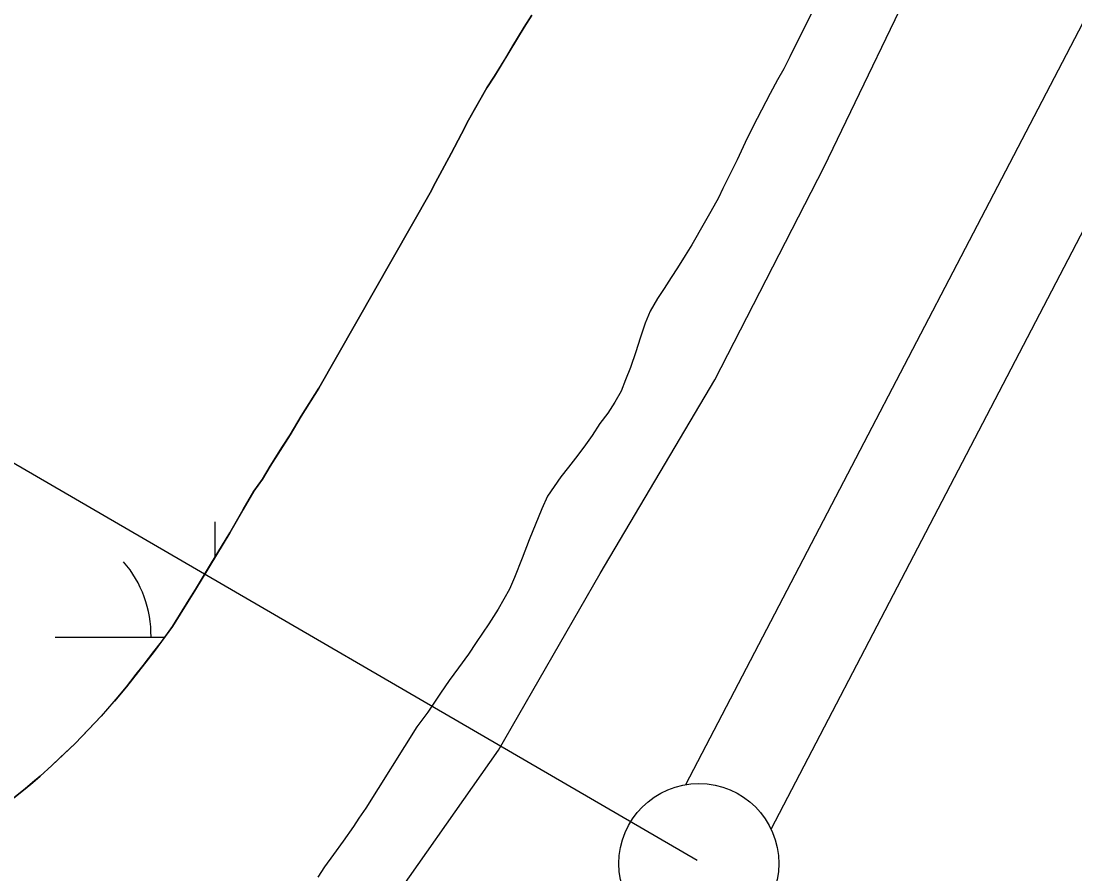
# Model space of a CAD drawing. Extents: x 3297735 to 3335592, y 670436 to 695807.
# Drawn here: x 3321502.1 to 3321831.5, y 690497.8 to 690764.1 of the extents above; entities that cross this region are included whole.
import ezdxf

# ---------------------------------------------------------------- set-up
doc = ezdxf.new("R2010")
doc.units = 0
for name, color, linetype in [('V-LEVE-TOET', 7, 'Continuous'), ('V-RIVR-EDGE', 7, 'Continuous'), ('V-RIVR-RANG', 7, 'Continuous'), ('V-SITE-VEGE', 7, 'Continuous'), ('V-SURV-LINE', 7, 'Continuous'), ('V-TOPO-SHOR', 7, 'Continuous'), ('V-WETL-SWMP', 7, 'Continuous')]:
    doc.layers.add(name, color=color, linetype=linetype)

msp = doc.modelspace()

# ---------------------------------------------------------------- linework, layer by layer
at = {"layer": 'V-LEVE-TOET'}
msp.add_lwpolyline([(3321254.1, 689997.06), (3321346.99, 690119.1), (3321391.38, 690179.73), (3321445.16, 690250.91), (3321501.85, 690330.42), (3321555.5, 690407.46), (3321612.67, 690481.47), (3321651.33, 690536.45), (3321683.1, 690591.62), (3321718.89, 690652.04), (3321753.14, 690718.63), (3321786.32, 690787.61), (3321815.74, 690839.96), (3321859.65, 690921.24), (3321895.13, 690994.4), (3321929.66, 691064.44), (3321966.1, 691140.73), (3322007.82, 691227.12), (3322048.07, 691302.46), (3322090.17, 691387.49), (3322123.68, 691456.47), (3322166.91, 691537.4)], dxfattribs=at)
at = {"layer": 'V-RIVR-EDGE'}
msp.add_spline([(3319721.91, 688607.25), (3319733.2, 688627.78), (3319739.82, 688637.46), (3319746.04, 688644.42), (3319750.72, 688655.27), (3319752.28, 688659.14), (3319762.01, 688671.92), (3319781.47, 688699.79), (3319792.76, 688716.44), (3319801.32, 688726.89), (3319810.26, 688738.11), (3319819.98, 688747.01), (3319825.43, 688754.75), (3319830.49, 688762.88), (3319835.55, 688770.63), (3319840.23, 688780.31), (3319844.52, 688791.16), (3319846.86, 688795.42), (3319851.13, 688797.35), (3319854.24, 688799.66), (3319861.24, 688808.95), (3319869.41, 688820.96), (3319874.87, 688831.03), (3319884.99, 688845.35), (3319893.93, 688856.57), (3319900.54, 688860.82), (3319908.31, 688869.72), (3319918.43, 688881.33), (3319923.49, 688889.46), (3319928.16, 688897.21), (3319932.06, 688904.95), (3319939.44, 688912.69), (3319951.5, 688924.3), (3319955, 688930.88), (3319970.57, 688952.17), (3319976.4, 688958.36), (3319980.68, 688966.5), (3319987.3, 688976.95), (3319991.2, 688986.25), (3319997.81, 688992.82), (3320004.81, 689000.56), (3320006.38, 689006.76), (3320010.27, 689012.96), (3320018.06, 689024.96), (3320025.07, 689035.8), (3320031.68, 689044.71), (3320039.46, 689054.38), (3320044.52, 689060.57), (3320057.73, 689071.4), (3320064.34, 689077.2), (3320070.17, 689082.23), (3320074.45, 689090.36), (3320085.73, 689104.68), (3320093.52, 689116.3), (3320109.84, 689130.22), (3320125, 689144.14), (3320145.59, 689159.99), (3320166.96, 689177), (3320184.06, 689191.31), (3320194.55, 689197.87), (3320205.42, 689204.44), (3320211.64, 689209.85), (3320219.42, 689219.53), (3320234.59, 689238.11), (3320241.98, 689244.68), (3320253.64, 689257.45), (3320273.09, 689279.5), (3320283.99, 689297.32), (3320297.61, 689318.61), (3320312.03, 689344.56), (3320320.21, 689360.83), (3320328.41, 689380.97), (3320333.48, 689394.53), (3320349.85, 689425.9), (3320363.1, 689453.41), (3320368.17, 689465.42), (3320370.9, 689469.67), (3320379.06, 689477.41), (3320388.4, 689489.8), (3320394.62, 689499.09), (3320395.41, 689505.29), (3320397.76, 689513.82), (3320403.21, 689520.78), (3320409.04, 689527.75), (3320417.6, 689536.65), (3320423.43, 689544.39), (3320428.49, 689552.52), (3320431.24, 689564.54), (3320432.02, 689568.03), (3320442.14, 689581.19), (3320451.87, 689595.12), (3320462.77, 689612.93), (3320469.38, 689621.06), (3320477.55, 689631.51), (3320493.51, 689653.19), (3320500.9, 689665.19), (3320506.36, 689674.1), (3320514.54, 689688.82), (3320523.5, 689705.47), (3320534.4, 689723.28), (3320539.06, 689727.15), (3320544.9, 689735.28), (3320551.13, 689744.18), (3320556.58, 689752.7), (3320560.87, 689764.32), (3320568.26, 689774), (3320574.5, 689785.23), (3320578.79, 689794.53), (3320583.07, 689802.27), (3320590.86, 689815.83), (3320602.92, 689833.25), (3320613.43, 689849.12), (3320622.79, 689866.94), (3320636.42, 689890.17), (3320646.93, 689907.21), (3320658.22, 689926.96), (3320664.85, 689940.13), (3320664.87, 689948.66), (3320667.22, 689956.02), (3320676.55, 689968.02), (3320685.11, 689978.08), (3320691.73, 689991.25), (3320701.47, 690006.35), (3320706.14, 690016.04), (3320709.66, 690026.11), (3320715.89, 690035.79), (3320728.33, 690049.33), (3320741.18, 690068.69), (3320754.02, 690086.5), (3320761.81, 690100.44), (3320770.77, 690116.32), (3320777.39, 690127.16), (3320786.73, 690139.93), (3320794.89, 690149.22), (3320800.73, 690155.41), (3320806.18, 690166.26), (3320810.47, 690174), (3320820.98, 690192.59), (3320823.74, 690207.71), (3320829.97, 690218.16), (3320840.87, 690235.59), (3320854.1, 690256.5), (3320864.22, 690271.59), (3320869.28, 690277.01), (3320870.45, 690281.27), (3320876.68, 690289.4), (3320887.57, 690302.95), (3320901.57, 690319.98), (3320912.08, 690333.52), (3320919.47, 690342.43), (3320924.52, 690348.23), (3320932.3, 690356.35), (3320941.26, 690371.46), (3320956.44, 690393.91), (3320969.67, 690415.21), (3320973.57, 690422.57), (3320982.13, 690434.96), (3320987.2, 690444.64), (3320994.21, 690457.03), (3321000.83, 690467.87), (3321008.23, 690481.04), (3321017.97, 690500.02), (3321024.59, 690511.64), (3321030.43, 690518.6), (3321035.5, 690530.22), (3321040.94, 690537.19), (3321055.35, 690559.26), (3321068.58, 690577.84), (3321078.31, 690594.1), (3321086.87, 690605.72), (3321095.82, 690616.94), (3321102.82, 690625.84), (3321107.51, 690637.85), (3321113.34, 690645.6), (3321117.63, 690655.67), (3321123.87, 690670), (3321130.5, 690682.39), (3321142.57, 690701.37), (3321156.19, 690722.28), (3321168.65, 690743.19), (3321171.38, 690749.38), (3321176.05, 690754.41), (3321177.22, 690758.29), (3321181.12, 690767.2), (3321185.79, 690774.17), (3321192.03, 690789.28), (3321204.89, 690814.45), (3321214.25, 690834.98), (3321218.93, 690845.83), (3321223.61, 690855.12), (3321229.85, 690869.85), (3321238.03, 690883.79), (3321242.33, 690899.29), (3321247.41, 690912.46), (3321254.43, 690927.96), (3321263, 690946.55), (3321269.64, 690962.82), (3321273.93, 690973.67), (3321278.23, 690986.07), (3321286.44, 691015.52), (3321288.78, 691021.72), (3321293.84, 691028.3), (3321297.35, 691034.5), (3321303.19, 691045.34), (3321306.32, 691054.64), (3321308.29, 691066.66), (3321310.63, 691073.63), (3321314.52, 691079.44), (3321318.04, 691090.29), (3321320.01, 691103.08), (3321324.31, 691115.87), (3321326.26, 691120.13), (3321332.09, 691125.16), (3321336.76, 691133.68), (3321337.17, 691140.65), (3321337.18, 691146.47), (3321338.37, 691158.49), (3321341.12, 691172.44), (3321349.71, 691192.98), (3321372.69, 691236.35), (3321389.06, 691268.5), (3321398.41, 691284.38), (3321404.65, 691298.32), (3321407.38, 691307.24), (3321407.39, 691310.73), (3321407.79, 691316.15), (3321414.41, 691325.06), (3321416.76, 691334.75), (3321417.94, 691344.05), (3321422.24, 691356.06), (3321434.34, 691385.89), (3321448.39, 691422.7), (3321456.19, 691442.46), (3321462.05, 691458.34), (3321462.85, 691466.87), (3321467.91, 691477.72), (3321474.92, 691488.17), (3321481.15, 691497.85), (3321481.54, 691500.57), (3321489.74, 691519.94), (3321499.87, 691542.02), (3321510.79, 691564.87), (3321521.69, 691581.91), (3321529.1, 691598.18), (3321538.84, 691619.09), (3321550.12, 691632.64), (3321559.06, 691640.76), (3321566.84, 691650.44), (3321566.47, 691655.48), (3321567.25, 691659.74), (3321572.7, 691664.77), (3321581.26, 691676.38), (3321584.38, 691684.91), (3321587.11, 691693.43), (3321593.35, 691706.6), (3321601.92, 691721.7), (3321610.87, 691733.32), (3321617.87, 691739.5), (3321620.99, 691748.8), (3321624.5, 691755), (3321632.28, 691766.23), (3321637.34, 691773.97), (3321638.14, 691784.44), (3321641.66, 691795.29), (3321645.96, 691809.63), (3321651.03, 691820.47), (3321653.37, 691824.35), (3321658.42, 691828.99), (3321665.02, 691832.07), (3321673.18, 691838.64), (3321680.2, 691853.75), (3321683.72, 691866.15), (3321687.24, 691878.94), (3321691.93, 691892.5), (3321697.77, 691904.12), (3321704.38, 691909.54), (3321711, 691920.77), (3321724.23, 691939.74), (3321729.68, 691949.8), (3321733.59, 691959.49), (3321746.04, 691978.85), (3321765.1, 692000.13), (3321767.83, 692005.55), (3321769.01, 692012.53), (3321772.52, 692019.89), (3321782.64, 692034.6), (3321793.52, 692045.43), (3321802.86, 692057.43), (3321811.04, 692071.76), (3321820.77, 692085.31), (3321837.5, 692109.31), (3321852.67, 692125.56), (3321856.95, 692134.47), (3321865.51, 692146.08), (3321874.07, 692158.09), (3321882.62, 692162.33), (3321885.73, 692165.42), (3321887.31, 692179.77), (3321889.66, 692189.46), (3321896.67, 692199.14), (3321906.39, 692208.81), (3321914.56, 692218.87), (3321921.95, 692230.87), (3321931.31, 692249.47), (3321940.25, 692259.91), (3321951.52, 692266.48), (3321951.14, 692271.52), (3321953.48, 692276.17), (3321960.48, 692283.13), (3321960.49, 692288.17), (3321960.5, 692292.05), (3321966.73, 692300.96), (3321976.84, 692312.95), (3321985.4, 692326.12), (3321999.02, 692342.37), (3322004.07, 692347.79), (3322006.8, 692355.15), (3322018.86, 692369.86), (3322032.48, 692387.27), (3322035.98, 692394.25), (3322046.88, 692410.89), (3322053.89, 692419.41), (3322062.45, 692431.8), (3322080.36, 692459.29), (3322099.43, 692486.77), (3322109.15, 692500.71), (3322113.45, 692513.5), (3322120.08, 692527.44), (3322124.37, 692536.35), (3322130.59, 692544.09), (3322144.19, 692555.69), (3322154.3, 692563.42), (3322157.8, 692568.07), (3322157.81, 692573.5), (3322158.99, 692580.09), (3322165.23, 692595.2), (3322169.9, 692601), (3322176.9, 692609.9), (3322181.58, 692618.04), (3322185.48, 692627.33), (3322187.82, 692635.08), (3322190.16, 692638.96), (3322199.11, 692652.12), (3322206.11, 692660.24), (3322215.05, 692669.14), (3322221.67, 692679.21), (3322228.68, 692689.66), (3322230.65, 692701.29), (3322234.15, 692707.1), (3322239.98, 692713.68), (3322240.78, 692721.82), (3322246.62, 692732.28), (3322257.13, 692747.76), (3322269.19, 692761.31), (3322281.64, 692779.5), (3322287.08, 692784.53), (3322289.82, 692793.44), (3322298.4, 692811.26), (3322311.23, 692827.9), (3322325.25, 692849.2), (3322340.82, 692872.04), (3322357.55, 692894.49), (3322366.5, 692909.98), (3322374.67, 692919.27), (3322378.18, 692925.85), (3322378.19, 692932.44), (3322378.2, 692936.32), (3322380.16, 692941.75), (3322387.16, 692950.65), (3322397.3, 692972.73), (3322404.3, 692982.41), (3322407.81, 692990.54), (3322418.32, 693006.42), (3322430.38, 693021.51), (3322439.35, 693040.49), (3322447.92, 693056.37), (3322451.06, 693071.49), (3322451.87, 693088.16), (3322455.41, 693108.32), (3322461.66, 693123.43), (3322462.07, 693131.96), (3322461.33, 693147.08), (3322471.06, 693161.02), (3322480.02, 693177.67), (3322484.71, 693192.01), (3322487.85, 693207.9), (3322490.57, 693210.61), (3322500.3, 693224.93), (3322521.3, 693248.15), (3322539.95, 693264), (3322547.34, 693272.91), (3322550.08, 693282.59), (3322550.88, 693291.9), (3322552.45, 693297.71), (3322564.89, 693311.64), (3322570.72, 693318.61), (3322576.95, 693326.74), (3322580.47, 693340.69), (3322590.2, 693351.91), (3322600.3, 693359.25), (3322603.79, 693359.25), (3322609.2, 693353.42), (3322618.52, 693357.27), (3322625.13, 693363.85), (3322634.47, 693378.56), (3322653.93, 693404.88), (3322678.44, 693438.95), (3322692.84, 693458.69), (3322701, 693465.26), (3322708.76, 693467.96), (3322714.21, 693474.54), (3322719.66, 693481.51), (3322729.79, 693501.26), (3322740.68, 693515.19), (3322746.53, 693526.81), (3322752.77, 693541.92), (3322764.43, 693554.69), (3322769.49, 693562.82), (3322774.19, 693578.71), (3322781.2, 693591.1), (3322787.42, 693598.84), (3322795.21, 693610.46), (3322799.12, 693622.47), (3322801.47, 693634.49), (3322804.6, 693643.4), (3322808.49, 693648.82), (3322813.15, 693654.23), (3322817.07, 693670.51), (3322820.98, 693684.08), (3322828, 693699.57), (3322828.79, 693704.61), (3322829.58, 693711.2), (3322831.15, 693715.46), (3322838.93, 693727.85), (3322846.35, 693746.06), (3322854.15, 693763.88), (3322858.81, 693768.14), (3322865.03, 693775.88), (3322871.27, 693789.05), (3322877.11, 693797.95), (3322877.51, 693803.38), (3322881.8, 693810.74), (3322885.32, 693822.75), (3322886.52, 693837.48), (3322887.31, 693846.79), (3322888.49, 693852.22), (3322893.57, 693866.16), (3322903.7, 693885.14), (3322914.59, 693899.85), (3322916.94, 693906.83), (3322916.96, 693914.97), (3322915.81, 693921.56), (3322917, 693934.75), (3322920.53, 693950.25), (3322928.35, 693973.5), (3322938.09, 693991.7), (3322943.16, 694004.1), (3322945.88, 694005.64), (3322947.06, 694014.95), (3322947.71, 694018)], degree=3, dxfattribs=at)
at = {"layer": 'V-RIVR-RANG'}
msp.add_line((3321713.44, 690502.03), (3320692.94, 691094.47), dxfattribs=at)
at = {"layer": 'V-SITE-VEGE'}
for points in [[(3321661.73, 690765.99), (3321659.32, 690762.2), (3321650.09, 690746.9), (3321647.68, 690743.24), (3321641.94, 690733.14), (3321639.8, 690728.85), (3321631.68, 690713.7), (3321630.01, 690710.43), (3321595.18, 690649.43), (3321589.66, 690640.7), (3321586.18, 690634.89), (3321579.93, 690625.15), (3321577.54, 690621.11), (3321574.88, 690617.31), (3321567.34, 690604.3), (3321556.66, 690586.6), (3321549.46, 690575.1), (3321543.67, 690567.24), (3321535.07, 690556.2), (3321527.19, 690547.04), (3321519.04, 690538.5)], [(3321519.04, 690538.5), (3321511.73, 690531.6), (3321508.07, 690528.28), (3321503.43, 690524.31), (3321499.39, 690521.09)]]:
    msp.add_lwpolyline(points, dxfattribs=at)
at = {"layer": 'V-SURV-LINE'}
for points in [[(3321709.9, 690525.69), (3322428.93, 691903.71)], [(3322455.53, 691889.84), (3321736.49, 690511.82)]]:
    msp.add_lwpolyline(points, dxfattribs=at)
msp.add_circle((3321713.95, 690501.04), 25, dxfattribs=at)
at = {"layer": 'V-TOPO-SHOR'}
for points in [[(3321764.87, 690798.19), (3321742.38, 690752.93), (3321740.48, 690749.15), (3321738.56, 690745.74), (3321736.17, 690741.45), (3321730.81, 690731.1), (3321728.43, 690726.19), (3321725.94, 690720.78), (3321722.96, 690714.97), (3321721.42, 690711.82), (3321720.11, 690708.93), (3321717.72, 690704.64), (3321715.57, 690700.97), (3321711.74, 690694.28), (3321709.7, 690690.87), (3321707.3, 690687.07), (3321705.25, 690684.03), (3321703.09, 690680.62), (3321701.04, 690677.46), (3321698.77, 690673.54), (3321697.11, 690669.76), (3321695.6, 690665.12), (3321694.21, 690660.85), (3321692.58, 690655.95), (3321691.05, 690652.05), (3321689.64, 690648.53), (3321687.72, 690645.12), (3321685.44, 690641.7), (3321683.02, 690638.41), (3321680.61, 690634.74), (3321677.96, 690631.07), (3321675.43, 690627.64), (3321673.25, 690624.85), (3321670.83, 690621.8), (3321666.61, 690615.72), (3321664.83, 690611.82), (3321660.95, 690602.13), (3321658.71, 690596.35), (3321656.36, 690590.31), (3321654.71, 690586.66), (3321651.24, 690580.47), (3321648.35, 690575.92), (3321644.38, 690570.1), (3321641.97, 690566.43), (3321638.83, 690562.12), (3321635.94, 690558.19), (3321633.16, 690554.26), (3321631.48, 690551.73), (3321629.19, 690548.31), (3321625.81, 690543.75), (3321609.83, 690518.33), (3321607.67, 690515.16), (3321605.98, 690512.63), (3321602.73, 690508.07), (3321599.71, 690503.89), (3321596.93, 690499.96), (3321594.89, 690496.8)], [(3321499.39, 690521.09), (3321503.43, 690524.31), (3321505.75, 690526.35), (3321508.07, 690528.28), (3321511.73, 690531.6), (3321514.29, 690534.03), (3321519.04, 690538.5), (3321523.3, 690542.96), (3321527.19, 690547.04), (3321531.32, 690551.75), (3321535.08, 690556.2), (3321538.1, 690560.13), (3321540.27, 690562.92), (3321543.66, 690567.24), (3321545.96, 690570.28), (3321549.46, 690575.1), (3321554.62, 690583.44), (3321556.66, 690586.6), (3321559.42, 690591.28), (3321561.34, 690594.44), (3321567.34, 690604.3), (3321569.49, 690607.96), (3321571.53, 690611.62), (3321574.88, 690617.31), (3321577.54, 690621.11), (3321579.93, 690625.15), (3321583.66, 690630.97), (3321586.18, 690634.89), (3321589.66, 690640.7), (3321595.18, 690649.43), (3321630.01, 690710.43), (3321631.68, 690713.7), (3321636.57, 690722.79), (3321639.8, 690728.85), (3321641.94, 690733.13), (3321644.21, 690737.17), (3321647.68, 690743.24), (3321650.09, 690746.9), (3321653.57, 690752.59), (3321655.85, 690756.38), (3321659.32, 690762.2), (3321661.73, 690765.99)]]:
    msp.add_lwpolyline(points, dxfattribs=at)
at = {"layer": 'V-WETL-SWMP'}
for p, q in [((3321661.72, 690765.99), (3321659.32, 690762.2)), ((3321659.32, 690762.2), (3321655.84, 690756.39)), ((3321655.84, 690756.39), (3321653.56, 690752.6)), ((3321653.56, 690752.6), (3321650.08, 690746.91)), ((3321650.08, 690746.91), (3321647.68, 690743.24)), ((3321647.68, 690743.24), (3321644.21, 690737.18)), ((3321644.21, 690737.18), (3321641.94, 690733.14)), ((3321641.94, 690733.14), (3321639.79, 690728.85)), ((3321639.79, 690728.85), (3321636.57, 690722.79)), ((3321636.57, 690722.79), (3321631.68, 690713.71)), ((3321631.68, 690713.71), (3321630.01, 690710.43)), ((3321630.01, 690710.43), (3321595.18, 690649.43)), ((3321595.18, 690649.43), (3321589.66, 690640.71)), ((3321589.66, 690640.71), (3321586.18, 690634.89)), ((3321586.18, 690634.89), (3321583.65, 690630.97)), ((3321583.65, 690630.97), (3321579.93, 690625.15)), ((3321579.93, 690625.15), (3321577.53, 690621.11)), ((3321577.53, 690621.11), (3321574.88, 690617.31)), ((3321574.88, 690617.31), (3321571.52, 690611.62)), ((3321571.52, 690611.62), (3321569.49, 690607.96)), ((3321562.74, 690596.74), (3321562.74, 690607.77)), ((3321569.49, 690607.96), (3321567.33, 690604.3)), ((3321567.33, 690604.3), (3321561.34, 690594.44)), ((3321561.34, 690594.44), (3321559.42, 690591.28)), ((3321559.42, 690591.28), (3321556.66, 690586.61)), ((3321556.66, 690586.61), (3321554.62, 690583.44)), ((3321554.62, 690583.44), (3321549.45, 690575.1)), ((3321549.45, 690575.1), (3321545.95, 690570.28)), ((3321512.74, 690571.77), (3321547.04, 690571.77)), ((3321545.95, 690570.28), (3321543.66, 690567.24)), ((3321543.66, 690567.24), (3321540.27, 690562.92)), ((3321540.27, 690562.92), (3321538.09, 690560.13)), ((3321538.09, 690560.13), (3321535.07, 690556.2)), ((3321535.07, 690556.2), (3321531.31, 690551.75)), ((3321531.31, 690551.75), (3321527.19, 690547.04)), ((3321527.19, 690547.04), (3321523.3, 690542.96)), ((3321523.3, 690542.96), (3321519.04, 690538.5)), ((3321519.04, 690538.5), (3321514.29, 690534.03)), ((3321514.29, 690534.03), (3321511.73, 690531.6)), ((3321511.73, 690531.6), (3321508.07, 690528.28)), ((3321508.07, 690528.28), (3321505.74, 690526.35)), ((3321503.42, 690524.31), (3321499.39, 690521.1)), ((3321505.74, 690526.35), (3321503.42, 690524.31))]:
    msp.add_line(p, q, dxfattribs=at)
msp.add_arc((3321507.49, 690572.25), 35.25, 359.2282, 40.7718, dxfattribs=at)

doc.saveas('drawing.dxf')
